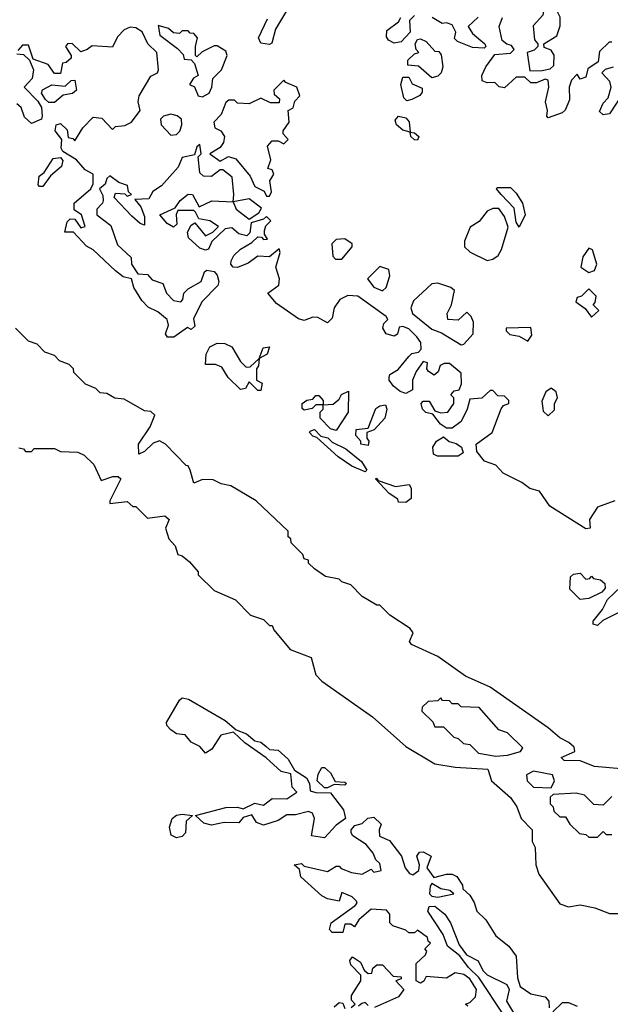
# Model space of a CAD drawing. Extents: x 2737310 to 2869991, y 870230 to 1012730.
# Tile 349 of 479: x 2806125 to 2808159, y 941844 to 945238. Entities that reach past the tile are written whole.
import ezdxf

# ---------------------------------------------------------------- set-up
doc = ezdxf.new("R2010")
doc.units = 0

msp = doc.modelspace()

# ---------------------------------------------------------------- linework, layer by layer
at = {"layer": '0CON02XD'}
for points in [[(2807053.8, 945286.2), (2807006.2, 945205), (2806993, 945157), (2806985, 945152.5), (2806955, 945157.5), (2806947.5, 945175), (2806978.8, 945241.2)], [(2807881.7, 945061.7), (2807925, 945062.5), (2807951.7, 945068.3), (2807965, 945080), (2807965.9, 945115.9), (2807955, 945132.5), (2807931.7, 945141.7), (2807930, 945155), (2807975, 945182.5), (2807986.4, 945216.4), (2807986.4, 945246.4), (2807977.5, 945265), (2807945, 945282.5), (2807931.7, 945278.3), (2807927, 945253), (2807893.6, 945216.4), (2807898.3, 945168.3), (2807910, 945155), (2807910, 945145), (2807897, 945133), (2807872.5, 945125), (2807881.7, 945061.7)], [(2807485, 945252.5), (2807467.5, 945235), (2807470, 945195), (2807438.3, 945161.7), (2807415, 945157.5), (2807395, 945167.5), (2807388.3, 945178.3), (2807389.5, 945200.5), (2807429.3, 945230.7), (2807437.5, 945245)], [(2807703.6, 945246.4), (2807670, 945215), (2807685, 945190), (2807727.5, 945155), (2807730, 945145), (2807725, 945140), (2807685, 945142.5), (2807633, 945163), (2807623, 945173), (2807627.5, 945195), (2807615, 945220), (2807595, 945227.5), (2807580, 945225), (2807546, 945246)], [(2808165, 945160), (2808155, 945160), (2808121.7, 945128.3), (2808117, 945093), (2808081.7, 945068.3), (2808075, 945040), (2808055, 945032.5), (2808045, 945050), (2808025, 945030), (2808018, 945005), (2808018.3, 944961.7), (2808003.9, 944926.1), (2807993.6, 944916.4), (2807945, 944900), (2807940, 944905), (2807942.5, 944925), (2807936, 944955), (2807948, 945005), (2807945, 945030), (2807935, 945032.5), (2807905, 945020), (2807885, 945020), (2807865, 945040), (2807835, 945040), (2807795, 945002.5), (2807776.4, 945006.4), (2807761.7, 945021.7), (2807735, 945020), (2807717.5, 945027.5), (2807716.7, 945045), (2807730, 945075), (2807761.7, 945118.3), (2807815, 945122.5), (2807827.5, 945135), (2807819.3, 945149.3), (2807803, 945153), (2807786.4, 945166.4), (2807776.7, 945215), (2807787.5, 945245)], [(2808175, 943580), (2808115, 943557.5), (2808087.5, 943515), (2808090, 943485), (2808075, 943482.5), (2807950.7, 943560.7), (2807915, 943612.5), (2807881.7, 943621.7), (2807855, 943642.5), (2807790, 943675), (2807765, 943702.5), (2807726.4, 943716.4), (2807699.3, 943749.3), (2807697.5, 943775), (2807752.5, 943815), (2807783, 943897), (2807791.7, 943908.3), (2807810, 943915), (2807810, 943925), (2807795, 943940), (2807771.7, 943941.7), (2807755, 943960), (2807745, 943960), (2807717, 943933), (2807675, 943930), (2807666.7, 943895), (2807645, 943852.5), (2807615, 943830), (2807595, 943830), (2807574, 943844), (2807548.3, 943878.3), (2807523.6, 943883.6), (2807512.5, 943895), (2807507.5, 943915), (2807515, 943922.5), (2807535, 943922.5), (2807555, 943890), (2807575, 943882.5), (2807600, 943885), (2807620, 943915), (2807620, 943935), (2807610, 943945), (2807621.7, 943958.3), (2807638.3, 943961.7), (2807647, 943983), (2807645, 944020), (2807605, 944052.5), (2807587, 944053), (2807573.6, 944046.4), (2807566.2, 944023.8), (2807553, 944013), (2807532.5, 944025), (2807527.5, 944035), (2807530, 944055), (2807515, 944060), (2807490, 944025), (2807477.5, 943995), (2807478.3, 943961.7), (2807455, 943950), (2807435, 943956.7), (2807412.5, 943975), (2807397.5, 943995), (2807397.5, 944005), (2807400, 944015), (2807428, 944032), (2807465, 944077.5), (2807475, 944087.5), (2807498.3, 944091.7), (2807507.5, 944102.5), (2807506.7, 944125), (2807493.3, 944145), (2807465, 944172.5), (2807445, 944180), (2807432, 944178), (2807426.2, 944153.8), (2807415, 944146.7), (2807387.5, 944155), (2807376.2, 944175), (2807379.3, 944190.7), (2807392.5, 944205), (2807387.5, 944215), (2807290, 944285), (2807255, 944287.5), (2807227, 944273), (2807207.5, 944245), (2807200.7, 944209.3), (2807185, 944192.5), (2807151.7, 944211.7), (2807135, 944212.5), (2807105, 944201.2), (2807085, 944206.7), (2807009.5, 944259.5), (2806980, 944295), (2807017, 944323), (2807020, 944345), (2807006.7, 944385), (2807022.5, 944435), (2807018.3, 944448.3), (2806985, 944420), (2806945, 944422.5), (2806911.7, 944398.3), (2806875, 944383.3), (2806860, 944385), (2806852.5, 944395), (2806853.6, 944406.4), (2806862.5, 944425), (2806885, 944447.5), (2806925, 944470), (2806945, 944490), (2806958.3, 944488.3), (2806965, 944480), (2806978.3, 944481.7), (2806968.3, 944498.3), (2806968.3, 944511.7), (2806973, 944527), (2806990, 944545), (2806975, 944560), (2806965, 944550), (2806921.7, 944538.3), (2806917, 944503), (2806906.7, 944493.3), (2806879.3, 944499.3), (2806855, 944520), (2806833, 944517), (2806787, 944473), (2806775, 944447.5), (2806765, 944443.8), (2806745, 944450), (2806706.4, 944486.4), (2806703.3, 944505), (2806715, 944530), (2806728.3, 944538.3), (2806765, 944492.5), (2806790, 944505), (2806810, 944525), (2806780, 944545), (2806741.7, 944551.7), (2806730, 944575), (2806725, 944580), (2806670, 944580), (2806663.3, 944566.7), (2806666.4, 944533.6), (2806655, 944523.3), (2806632.5, 944535), (2806607.5, 944565), (2806660, 944590), (2806677.5, 944615), (2806705, 944636.7), (2806720, 944635), (2806742.5, 944592.5), (2806787, 944613), (2806860, 944610), (2806862.5, 944635), (2806856.7, 944695), (2806825, 944720), (2806815, 944720), (2806785, 944697.5), (2806758.3, 944698.3), (2806745, 944710), (2806740, 944765), (2806750, 944775), (2806745, 944807.5), (2806735, 944800), (2806727.5, 944772.5), (2806685, 944762.5), (2806670.5, 944729.5), (2806613.3, 944665), (2806584, 944646), (2806569.3, 944620.7), (2806521.7, 944618.3), (2806542.5, 944592.5), (2806555, 944560), (2806555, 944530), (2806540, 944535), (2806510.7, 944560.7), (2806450, 944625), (2806455, 944640), (2806487.5, 944637.5), (2806495, 944630), (2806510, 944635), (2806500, 944645), (2806496.4, 944666.4), (2806466.4, 944676.4), (2806435, 944700), (2806425, 944690), (2806419.3, 944670.7), (2806400, 944655), (2806411.7, 944631.7), (2806412.5, 944615), (2806410, 944605), (2806390, 944585), (2806390, 944565), (2806438.3, 944528.3), (2806461.7, 944461.7), (2806508.3, 944418.3), (2806510, 944395), (2806531.7, 944361.7), (2806565, 944360), (2806581.7, 944341.7), (2806618.3, 944328.3), (2806630, 944295), (2806655, 944270), (2806680, 944265), (2806687, 944273), (2806690, 944295), (2806705, 944310), (2806750, 944335), (2806761.7, 944368.3), (2806770, 944375), (2806795, 944370), (2806805, 944357.5), (2806811.2, 944335), (2806807.7, 944322.3), (2806752.5, 944265), (2806723, 944207), (2806728.3, 944181.7), (2806715, 944170), (2806703, 944177), (2806655.9, 944144.1), (2806633.6, 944143.6), (2806626.7, 944155), (2806637.5, 944185), (2806632.5, 944205), (2806600.7, 944230.7), (2806567, 944247), (2806545, 944270), (2806517.5, 944315), (2806510, 944345), (2806481.7, 944351.7), (2806455, 944372.5), (2806377.5, 944445), (2806355, 944457.5), (2806310, 944505), (2806280, 944505), (2806288.3, 944541.7), (2806298.3, 944551.7), (2806315, 944550), (2806335, 944520), (2806350, 944525), (2806337.5, 944565), (2806313, 944583), (2806312.5, 944605), (2806370, 944655), (2806377.5, 944672.5), (2806377.5, 944705), (2806350.7, 944720.7), (2806320, 944755), (2806273.3, 944783.3), (2806267.5, 944795), (2806270, 944825), (2806247.5, 944855), (2806250, 944875), (2806265, 944880), (2806288.3, 944858.3), (2806291.7, 944831.7), (2806308.3, 944828.3), (2806315, 944820), (2806342.5, 944865), (2806378.3, 944901.7), (2806408.3, 944898.3), (2806445, 944860), (2806455, 944870), (2806487, 944873), (2806510, 944885), (2806540, 944925), (2806533.3, 944955), (2806536.7, 944975), (2806577, 945043), (2806600, 945055), (2806602.5, 945065), (2806597.5, 945125), (2806566.7, 945155), (2806546.4, 945196.4), (2806525, 945210), (2806505, 945212.5), (2806485, 945203.3), (2806461.7, 945178.3), (2806445, 945143.3), (2806375, 945147.5), (2806357.5, 945135), (2806335, 945126.7), (2806306.1, 945156.1), (2806290, 945155), (2806282.5, 945145), (2806302.5, 945115), (2806302.5, 945105), (2806285, 945090), (2806271.7, 945088.3), (2806265, 945052.5), (2806245, 945052.5), (2806223, 945083), (2806171.7, 945101.7), (2806155, 945150), (2806135, 945150), (2806118.3, 945131.7)], [(2806755, 944972.5), (2806777.5, 944985), (2806786.7, 945005), (2806790, 945035), (2806820, 945065), (2806840, 945115), (2806835, 945130), (2806805, 945147.5), (2806795, 945147.5), (2806753, 945127), (2806735, 945110), (2806730, 945115), (2806730, 945145), (2806737.5, 945175), (2806725, 945190), (2806711.7, 945191.7), (2806705, 945200), (2806685, 945200), (2806675, 945190), (2806655, 945192.5), (2806637, 945207), (2806601.7, 945218.3), (2806607.5, 945185), (2806668.3, 945138.3), (2806688.3, 945118.3), (2806691.7, 945101.7), (2806715, 945100), (2806727, 945087), (2806740, 945045), (2806723.6, 945036.4), (2806710, 945015), (2806726.4, 945006.4), (2806740, 944975), (2806755, 944972.5)], [(2807545, 945037.5), (2807498.3, 945078.3), (2807461.7, 945081.7), (2807461.7, 945098.3), (2807485, 945120), (2807500, 945125), (2807490, 945135), (2807487.5, 945155), (2807495, 945170), (2807505, 945172.5), (2807525, 945162.5), (2807555, 945130), (2807568.3, 945128.3), (2807577, 945117), (2807582.5, 945075), (2807576.7, 945055), (2807565, 945043.8), (2807545, 945037.5)], [(2806115, 945120), (2806138.3, 945118.3), (2806158.3, 945098.3), (2806172.5, 945065), (2806167.5, 945035), (2806140, 945005), (2806187, 944957), (2806200, 944935), (2806202.5, 944905), (2806200, 944895), (2806165, 944880), (2806141.7, 944901.7), (2806130, 944935), (2806115, 944947.5)], [(2808199.5, 944980.5), (2808156.4, 944913.6), (2808135, 944910), (2808121.7, 944921.7), (2808135, 944950), (2808151.7, 944968.3), (2808162.5, 945005), (2808157.5, 945025), (2808130, 945055), (2808143, 945067), (2808170, 945075)], [(2806245, 944952.5), (2806225, 944952.5), (2806213.3, 944963.3), (2806200, 944985), (2806203.6, 944996.4), (2806235, 945013.3), (2806281.7, 945008.3), (2806301.7, 945028.3), (2806315, 945030), (2806320, 944995), (2806307, 944983), (2806275, 944977.5), (2806245, 944952.5)], [(2806985, 944630), (2806992.5, 944645), (2806987, 944683), (2807000, 944705), (2806995, 944720), (2806980, 944725), (2806990, 944755), (2806978.3, 944801.7), (2806995, 944820), (2807015, 944820), (2807035, 944810), (2807050, 944825), (2807032.5, 944845), (2807032.5, 944855), (2807052.5, 944885), (2807050, 944925), (2807066.4, 944933.6), (2807073, 944957), (2807090, 944975), (2807080, 945005), (2807041.7, 945021.7), (2807035, 945030), (2807000, 944995), (2807001.7, 944981.7), (2807020, 944965), (2807018.3, 944951.7), (2806988.3, 944951.7), (2806955, 944967.5), (2806915, 944947.5), (2806875, 944950), (2806865, 944960), (2806845, 944960), (2806835, 944952.5), (2806818.3, 944911.7), (2806793.3, 944885), (2806797.5, 944865), (2806817.5, 944855), (2806830, 944835), (2806826.7, 944815), (2806815, 944797.5), (2806780, 944775), (2806815, 944750), (2806843.9, 944766.1), (2806868.8, 944758.8), (2806918.3, 944698.3), (2806935, 944662.5), (2806966.7, 944646.7), (2806975, 944630), (2806985, 944630)], [(2807458.3, 944958.3), (2807448.3, 944968.3), (2807437.5, 945015), (2807445, 945040), (2807465, 945040), (2807477, 945017), (2807511.7, 945001.7), (2807511.7, 944988.3), (2807503, 944977), (2807475, 944962.5), (2807458.3, 944958.3)], [(2806645, 944840), (2806665, 944842.5), (2806676.1, 944853.9), (2806683.3, 944875), (2806682.5, 944895), (2806667, 944907), (2806645, 944912.5), (2806620, 944905), (2806610, 944895), (2806612.5, 944875), (2806645, 944840)], [(2807495, 944822.5), (2807485, 944823.3), (2807472.5, 944835), (2807470, 944850), (2807445, 944857.5), (2807422.5, 944875), (2807418.3, 944891.7), (2807430, 944905), (2807455, 944900), (2807466.1, 944886.1), (2807470, 944850), (2807485, 944847.5), (2807500, 944835), (2807495, 944822.5)], [(2806205, 944662.5), (2806192.5, 944662.5), (2806188.3, 944668.3), (2806191.7, 944698.3), (2806209.3, 944710.7), (2806240.5, 944759.5), (2806265, 944762.5), (2806273, 944753), (2806268.3, 944731.7), (2806230.7, 944699.3), (2806205, 944662.5)], [(2807845, 944522.5), (2807835, 944540), (2807828.6, 944588.6), (2807783.8, 944635), (2807767.5, 944655), (2807770, 944660), (2807815, 944660), (2807835, 944640), (2807856.2, 944605), (2807865.7, 944565), (2807845, 944522.5)], [(2806915, 944550), (2806948.3, 944571.7), (2806958.3, 944588.3), (2806915, 944620), (2806860, 944610), (2806870, 944585), (2806915, 944550)], [(2807735, 944407.5), (2807755, 944412.5), (2807772.5, 944425), (2807783.9, 944446.1), (2807807, 944523), (2807795, 944560), (2807775, 944587.5), (2807755, 944587.5), (2807735, 944577.5), (2807707.7, 944542.3), (2807677, 944523), (2807657.5, 944475), (2807657.5, 944455), (2807676.4, 944436.4), (2807735, 944407.5)], [(2807235, 944412.5), (2807270, 944455), (2807270, 944465), (2807245, 944482.5), (2807215, 944480), (2807200, 944465), (2807203, 944423), (2807213, 944413), (2807235, 944412.5)], [(2808085, 944366.7), (2808105, 944373.3), (2808112.5, 944395), (2808097.5, 944445), (2808085, 944450), (2808065, 944420), (2808057.5, 944385), (2808085, 944366.7)], [(2807375, 944303.3), (2807387.5, 944315), (2807400, 944355), (2807396.4, 944376.4), (2807365, 944387.5), (2807323.3, 944345), (2807345, 944316.2), (2807375, 944303.3)], [(2807645, 944117.5), (2807655, 944120), (2807686.7, 944155), (2807687.5, 944195), (2807680, 944215), (2807665, 944230), (2807635, 944202.5), (2807600, 944205), (2807597.5, 944225), (2807612.5, 944255), (2807622.5, 944305), (2807610, 944315), (2807565, 944330), (2807545, 944327.5), (2807481.2, 944268.8), (2807472, 944245), (2807478, 944225), (2807545, 944171.2), (2807578.3, 944158.3), (2807645, 944117.5)], [(2808095, 944212.5), (2808120, 944235), (2808100, 944255), (2808107, 944263), (2808110, 944285), (2808085, 944310), (2808060, 944285), (2808045, 944280), (2808040, 944265), (2808073, 944243), (2808095, 944212.5)], [(2807875, 944130), (2807889.3, 944150.7), (2807885, 944176.7), (2807800, 944175), (2807800, 944165), (2807813, 944153), (2807845, 944147.5), (2807875, 944130)], [(2808195, 942656), (2808105, 942663.3), (2808055, 942683.8), (2808000, 942685), (2807990, 942695), (2808037.5, 942715), (2808035, 942730), (2808016.4, 942746.4), (2807985, 942762.5), (2807945, 942797.5), (2807745, 942937.5), (2807660, 942975), (2807565, 943042.5), (2807473.9, 943083.9), (2807467.5, 943095), (2807480, 943125), (2807469.3, 943139.3), (2807400, 943185), (2807365, 943220), (2807355, 943220), (2807305, 943250), (2807265, 943290), (2807235, 943300), (2807225, 943310), (2807178.3, 943318.3), (2807140, 943345), (2807120, 943365), (2807120, 943375), (2807105, 943380), (2807100, 943395), (2807060, 943435), (2807058.3, 943448.3), (2807050, 943455), (2807050, 943475), (2806939.3, 943579.3), (2806851.7, 943631.7), (2806818.3, 943638.3), (2806791.7, 943651.7), (2806755, 943652.5), (2806725, 943640), (2806712.5, 943685), (2806705, 943700), (2806698.3, 943701.7), (2806627.5, 943775), (2806606, 943786), (2806585, 943778.8), (2806555, 943750), (2806535, 943740), (2806533.8, 943775), (2806573.8, 943835), (2806590, 943875), (2806577, 943887), (2806555, 943890), (2806485, 943930), (2806453, 943933), (2806425, 943950), (2806401.7, 943951.7), (2806387, 943967), (2806351.7, 943981.7), (2806311.7, 944021.7), (2806310, 944035), (2806295, 944050), (2806261.7, 944061.7), (2806245, 944080), (2806211.7, 944091.7), (2806185, 944120), (2806155, 944130), (2806110, 944175)], [(2806955, 943960), (2806945, 943960), (2806915, 943990), (2806903, 943967), (2806885, 943963.3), (2806843.3, 944005), (2806820.7, 944040.7), (2806799.3, 944049.3), (2806765, 944050), (2806767.5, 944085), (2806780, 944110), (2806805, 944122.5), (2806831.7, 944121.7), (2806855, 944110), (2806885, 944060), (2806905, 944040), (2806918.3, 944041.7), (2806950, 944070), (2806963.6, 944106.4), (2806985, 944110), (2806976.7, 944085), (2806950, 944070), (2806947.5, 944045), (2806940, 944035), (2806940, 943995), (2806960, 943985), (2806955, 943960)], [(2807215, 943822.5), (2807195, 943827.5), (2807160, 943865), (2807160, 943885), (2807170, 943895), (2807170, 943910), (2807145, 943910), (2807131.7, 943898.3), (2807105, 943892.5), (2807098.3, 943898.3), (2807097.5, 943915), (2807113.6, 943926.4), (2807135, 943930), (2807145, 943942.5), (2807155, 943942.5), (2807170, 943925), (2807170, 943910), (2807205, 943912.5), (2807225, 943930), (2807233.6, 943946.4), (2807257.5, 943957.5), (2807256.2, 943885), (2807215, 943822.5)], [(2807945, 943872.5), (2807967, 943893), (2807967.5, 943915), (2807977.5, 943935), (2807972.5, 943955), (2807955, 943967.5), (2807937.5, 943955), (2807923, 943923), (2807928.3, 943888.3), (2807945, 943872.5)], [(2807325, 943770), (2807300, 943775), (2807300, 943785), (2807282.5, 943805), (2807283.3, 943825), (2807325, 943830), (2807351.7, 943898.3), (2807365, 943907.5), (2807385, 943910), (2807390, 943895), (2807382.5, 943865), (2807346.1, 943823.9), (2807320, 943815), (2807320, 943795), (2807327.5, 943785), (2807325, 943770)], [(2807315, 943680), (2807269.3, 943699.3), (2807221.7, 943731.7), (2807148.3, 943798.3), (2807135, 943802.5), (2807122.5, 943815), (2807125, 943820), (2807140, 943825), (2807162.5, 943802.5), (2807186.7, 943796.7), (2807201.2, 943781.2), (2807248.3, 943758.3), (2807302.5, 943715), (2807320, 943685), (2807315, 943680)], [(2807635, 943733.3), (2807563.6, 943733.6), (2807550, 943740), (2807547.5, 943765), (2807560, 943785), (2807585, 943800), (2807603.8, 943783.8), (2807627.7, 943777.7), (2807646.7, 943765), (2807652.5, 943745), (2807635, 943733.3)], [(2806121.7, 943761.7), (2806138.3, 943758.3), (2806145, 943750), (2806165, 943750), (2806175, 943760), (2806245, 943760), (2806265, 943750), (2806325, 943747.5), (2806347, 943737), (2806380, 943705), (2806405, 943650), (2806446.1, 943663.9), (2806463.8, 943663.8), (2806473.3, 943655), (2806435, 943580), (2806435, 943570), (2806495, 943577.5), (2806515, 943560), (2806525, 943560), (2806565, 943520), (2806625, 943527.5), (2806640, 943515), (2806627.5, 943485), (2806638.3, 943448.3), (2806660, 943425), (2806670, 943395), (2806685, 943390), (2806709.3, 943369.3), (2806740, 943335), (2806740, 943325), (2806795, 943270), (2806868.3, 943238.3), (2806920, 943185), (2806965, 943170), (2806985, 943150), (2806995, 943150), (2807000, 943135), (2807057, 943067), (2807129.3, 943039.3), (2807145, 942980), (2807165, 942957.5), (2807340, 942835), (2807455, 942732.5), (2807555, 942673.3), (2807625, 942662), (2807737.5, 942655), (2807750, 942615), (2807815, 942557.5), (2807837.5, 942525), (2807852.5, 942485), (2807890, 942445), (2807890, 942405), (2807900, 942385), (2807902.5, 942325), (2807913, 942293), (2807985, 942190), (2808015, 942180), (2808055, 942187.5), (2808106.4, 942176.4), (2808157, 942157), (2808225, 942157.5)], [(2807455, 943573.3), (2807430, 943575), (2807427.5, 943585), (2807397.5, 943605), (2807350, 943655), (2807355, 943657.5), (2807360, 943650), (2807419.3, 943629.3), (2807466.4, 943636.4), (2807473, 943623), (2807473, 943587), (2807455, 943573.3)], [(2808055, 943240), (2808020, 943275), (2808022.5, 943317.5), (2808033, 943327), (2808055, 943330), (2808075, 943310), (2808088.3, 943311.7), (2808095, 943320), (2808101.7, 943311.7), (2808125, 943307.5), (2808140, 943295), (2808141.7, 943278.3), (2808130, 943265), (2808085, 943242.5), (2808055, 943240)], [(2808193, 943197), (2808133, 943167), (2808115, 943150), (2808100, 943155), (2808100, 943165), (2808132.5, 943205), (2808150, 943240), (2808197.5, 943285)], [(2807175, 942417.5), (2807130, 942425), (2807140, 942485), (2807133, 942503), (2807119.3, 942509.3), (2807075, 942497.5), (2807045, 942497.5), (2807015, 942477.5), (2806965, 942461.2), (2806940.5, 942470.5), (2806925, 942497.5), (2806895, 942487.5), (2806880, 942470), (2806829.5, 942470.5), (2806785, 942461.2), (2806758.8, 942468.8), (2806730, 942495), (2806835, 942522.9), (2806875, 942524.2), (2806895, 942517.5), (2806935, 942537.5), (2806965, 942530), (2806995, 942553.3), (2807045, 942552.5), (2807080, 942575), (2807063, 942593), (2807058.3, 942638.3), (2807025, 942646.2), (2806973.9, 942693.9), (2806900, 942745), (2806861.7, 942781.7), (2806817.7, 942772.3), (2806786.2, 942723.8), (2806765, 942710), (2806745, 942732.5), (2806715, 942747.5), (2806695, 942772.5), (2806665, 942776.7), (2806645, 942790), (2806631.2, 942805), (2806630, 942815), (2806675, 942892.5), (2806685, 942900), (2806706.1, 942896.1), (2806832.3, 942822.3), (2806870, 942790), (2806906.1, 942776.1), (2806935, 942752.5), (2806955, 942747.5), (2806973.3, 942733.3), (2806985, 942722.5), (2807015, 942720), (2807049.3, 942689.3), (2807071.7, 942651.7), (2807112.5, 942625), (2807122.5, 942605), (2807125, 942580), (2807145, 942573.8), (2807195, 942572.5), (2807240, 942515), (2807247.5, 942485), (2807215, 942461.2), (2807175, 942417.5)], [(2807765, 942700), (2807805, 942703.3), (2807850, 942715), (2807858.3, 942728.3), (2807805, 942780), (2807775, 942790), (2807707, 942867), (2807645, 942870), (2807635, 942880), (2807615, 942880), (2807605, 942890), (2807581.7, 942891.7), (2807575, 942900), (2807565, 942890), (2807531.7, 942888.3), (2807511.7, 942868.3), (2807510, 942855), (2807548.3, 942818.3), (2807555, 942800), (2807585, 942800), (2807620, 942765), (2807635, 942760), (2807653, 942743), (2807675, 942740), (2807705, 942710), (2807765, 942700)], [(2807185, 942590), (2807175, 942590), (2807150, 942615), (2807153, 942637), (2807165, 942660), (2807175, 942660), (2807195, 942642.5), (2807211.7, 942611.7), (2807245, 942610), (2807250, 942605), (2807245, 942600), (2807208.3, 942601.7), (2807185, 942590)], [(2807955, 942590), (2807967.5, 942615), (2807960, 942635), (2807895, 942648), (2807870, 942635), (2807872.5, 942615), (2807895, 942592.5), (2807955, 942590)], [(2808165, 942560), (2808135, 942530), (2808103, 942533), (2808070, 942565), (2808041.7, 942571.7), (2807962.5, 942567.5), (2807951.7, 942558.3), (2807952.5, 942535), (2807962.5, 942525), (2807965, 942510), (2807985, 942490), (2808005, 942490), (2808020, 942465), (2808053, 942433), (2808075, 942430), (2808085, 942420), (2808115, 942420)], [(2806665, 942417.5), (2806646.7, 942426.7), (2806641.2, 942455), (2806650, 942485), (2806665, 942495.8), (2806685, 942499.2), (2806720, 942495), (2806698, 942475), (2806696.2, 942435), (2806685, 942422.5), (2806665, 942417.5)], [(2807668.3, 941838.3), (2807660, 941845), (2807675, 941850), (2807695, 941870), (2807698.8, 941895), (2807675, 941932.5), (2807655, 941946.7), (2807625, 941952.5), (2807595, 941933.8), (2807525, 941940), (2807516.4, 941923.6), (2807505, 941917.5), (2807490, 941925), (2807490, 941985), (2807522.5, 942015), (2807527.5, 942027.5), (2807520, 942035), (2807540, 942055), (2807531.7, 942061.7), (2807530, 942075), (2807495, 942100), (2807485, 942090), (2807465, 942090), (2807455, 942100), (2807410, 942115), (2807400, 942125), (2807400, 942155), (2807388.3, 942168.3), (2807335, 942172.5), (2807292.5, 942135), (2807278.3, 942111.7), (2807265, 942120), (2807245, 942120), (2807238.3, 942091.7), (2807201.7, 942091.7), (2807192.5, 942102.5), (2807197.5, 942125), (2807280, 942185), (2807287, 942193), (2807285, 942200), (2807270, 942215), (2807235, 942230), (2807225, 942200), (2807185, 942207.5), (2807165, 942217.5), (2807093.6, 942283.6), (2807088.3, 942308.3), (2807070, 942325), (2807095, 942330), (2807105, 942320), (2807185, 942302.5), (2807215, 942320), (2807225, 942320), (2807231.7, 942311.7), (2807268.3, 942298.3), (2807305, 942292.5), (2807335, 942310), (2807345, 942300), (2807370, 942305), (2807365, 942330), (2807351.7, 942341.7), (2807342.5, 942365), (2807318.8, 942395), (2807272.5, 942425), (2807266.7, 942435), (2807266.7, 942445), (2807279.3, 942460.7), (2807305, 942467.5), (2807323.8, 942486.2), (2807345, 942488.8), (2807370, 942465), (2807362.5, 942445), (2807363.9, 942423.9), (2807398.3, 942408.3), (2807440, 942355), (2807452.5, 942315), (2807467.5, 942295), (2807479.3, 942290.7), (2807500, 942305), (2807502.5, 942325), (2807492.5, 942355), (2807501.7, 942368.3), (2807515, 942370), (2807542.5, 942355), (2807527.5, 942315), (2807551.7, 942281.7), (2807595, 942292.5), (2807615, 942292.5), (2807630, 942285), (2807650, 942255), (2807651.7, 942241.7), (2807675, 942220), (2807690, 942195), (2807700, 942165), (2807730, 942135), (2807765, 942080), (2807810, 942045), (2807835, 942010), (2807839.2, 941935), (2807848.8, 941905), (2807885, 941880), (2807935, 941870), (2807947.5, 941855), (2807948.3, 941831.7)], [(2808115, 942420), (2808135, 942440), (2808145, 942430), (2808165, 942430)], [(2807565, 942214), (2807620, 942225), (2807607, 942237), (2807575, 942242.5), (2807545, 942260), (2807538.3, 942251.7), (2807536.7, 942225), (2807545, 942216.7), (2807565, 942214)], [(2807815, 941793.3), (2807795, 941803.3), (2807706.7, 941936.7), (2807671.2, 941971.2), (2807641.4, 942011.4), (2807598.8, 942045), (2807583.3, 942085), (2807530.8, 942165), (2807535, 942181.2), (2807555, 942182), (2807588.8, 942155), (2807608.6, 942125), (2807638.8, 942048.8), (2807664.2, 942014.2), (2807703.6, 941993.6), (2807720.3, 941960.3), (2807735, 941945.8), (2807803, 941913), (2807810.8, 941895), (2807801.2, 941855), (2807826, 941815), (2807825, 941802.5), (2807815, 941793.3)], [(2807267, 941833), (2807280, 941845), (2807268.3, 941858.3), (2807267.5, 941875), (2807300, 941925), (2807300, 941945), (2807265, 941980), (2807262.5, 941995), (2807271.7, 942008.3), (2807299.3, 941989.3), (2807311.7, 941961.7), (2807325, 941950), (2807338.3, 941951.7), (2807341.7, 941968.3), (2807355, 941980), (2807375, 941980), (2807411.7, 941941.7), (2807438.3, 941938.3), (2807438.3, 941931.7), (2807420, 941925), (2807447.5, 941895), (2807429.5, 941870.5), (2807346.4, 941833.6)], [(2807207.5, 941835), (2807225, 941850), (2807238.3, 941848.3), (2807245, 941830)], [(2807325, 941840), (2807315, 941850), (2807303, 941847), (2807291.7, 941838.3)], [(2807961.7, 941818.3), (2807995, 941850), (2808015, 941850), (2808045, 941837.5)]]:
    msp.add_lwpolyline(points, dxfattribs=at)

doc.saveas('drawing.dxf')
